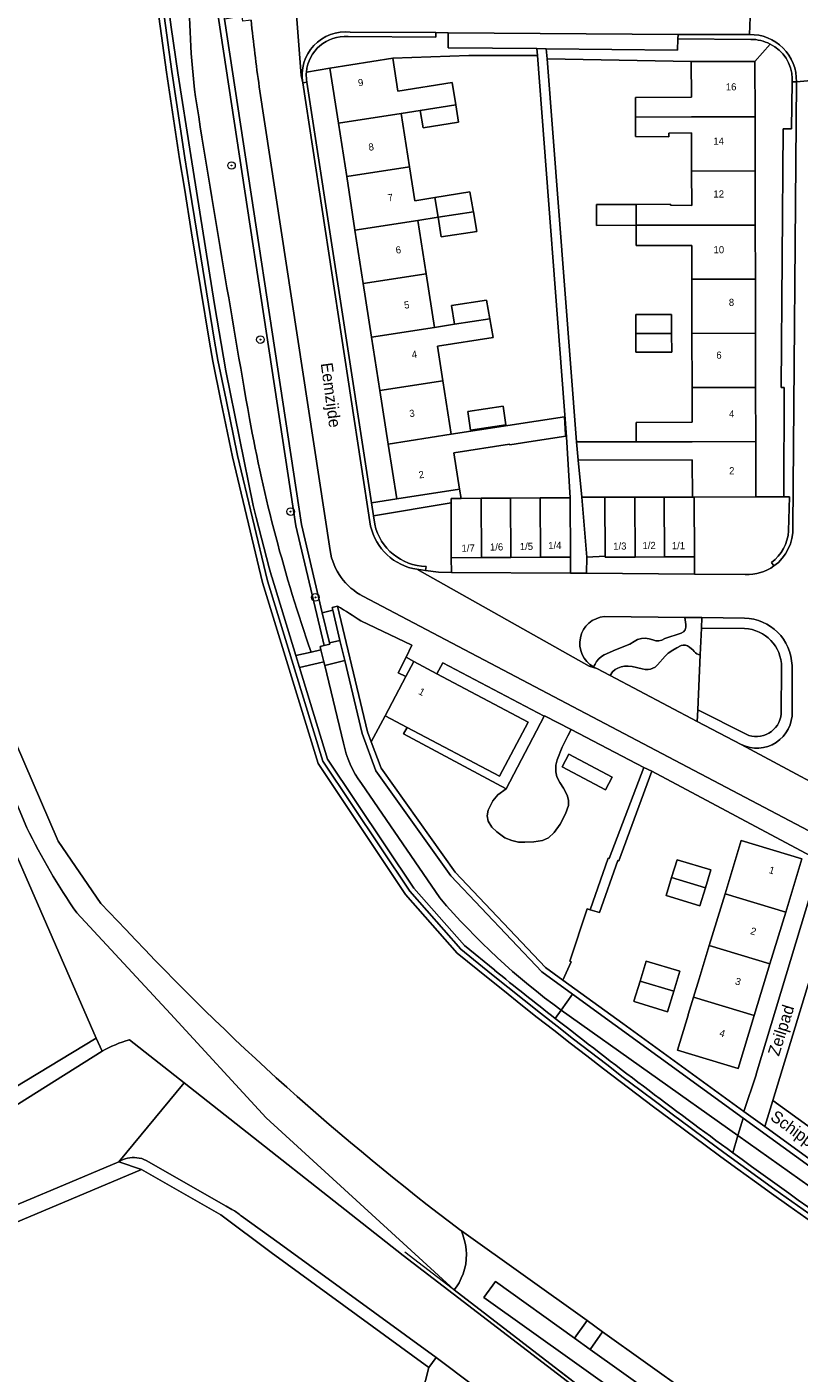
# Model space of a CAD drawing. Header units: metres. Extents: x 151448 to 154749, y 463108 to 465296.
# Tile 311 of 449: x 154300 to 154382, y 463791 to 463933. Entities that reach past the tile are written whole.
import ezdxf
from ezdxf.enums import TextEntityAlignment as Align

# ---------------------------------------------------------------- set-up
doc = ezdxf.new("R2010")
doc.units = ezdxf.units.M
doc.layers.get('0').update_dxf_attribs({"lineweight": 9})
for name, color, linetype, lineweight in [('B-PV-GK-BESCHOEIING-G', 253, 'Continuous', 9), ('B-PV-GR-BEPLANTING_CULTUUR_BODEMBEDEKKER-GV', 253, 'Continuous', 9), ('B-PV-GR-BEPLANTING_CULTUUR_BOSPLANTSOEN-GV', 253, 'Continuous', 9), ('B-PV-GR-BEPLANTING_CULTUUR_HEESTERS-GV', 253, 'Continuous', 9), ('B-PV-GR-BOOM-S', 253, 'Continuous', 9), ('B-PV-GW-TALUD_KRUIN-G', 253, 'Continuous', 9), ('B-PV-IE-TERREINAFSCHEIDING_KUNSTMATIG_HEKWERK-G', 253, 'Continuous', 9), ('B-PV-IE-TERREINAFSCHEIDING_KUNSTMATIG_MUUR-G', 253, 'Continuous', 9), ('B-PV-IE-TERREINAFSCHEIDING_KUNSTMATIG_MUUR-GV', 253, 'Continuous', 9), ('B-PV-OG-BEBOUWING-GV', 1, 'Continuous', 9), ('B-PV-OG-BEBOUWING-T18', 2, 'Continuous', 9), ('B-PV-OG-TERREIN_BEGROEID-GV', 253, 'Continuous', 9), ('B-PV-OG-TERREIN_ERF-GV', 253, 'Continuous', 9), ('B-PV-OG-TERREIN_OEVER-GV', 253, 'Continuous', 9), ('B-PV-OG-TOPOGRAFIE-T18', 2, 'Continuous', 9), ('B-PV-OG-WATER-GV', 253, 'Continuous', 9), ('B-PV-VH-GESLOTENVERHARDING_ASFALT-GV', 253, 'Continuous', 9), ('B-PV-VH-GESLOTENVERHARDING_BETON-GV', 253, 'Continuous', 9), ('B-PV-VH-ONVERHARD_BOOMSCHORS-GV', 253, 'Continuous', 9), ('B-PV-VH-ONVERHARD_ZAND-GV', 253, 'Continuous', 9), ('B-PV-VH-OPENVERHARDING-GV', 253, 'Continuous', 9), ('B-PV-VH-OPENVERHARDING_BETONELEMENT-GV', 253, 'Continuous', 9), ('B-PV-VH-OPENVERHARDING_BETONSTRAATSTEEN-GV', 253, 'Continuous', 9), ('B-PV-VH-OPENVERHARDING_STRAATBAKSTEEN-GV', 253, 'Continuous', 9), ('B-PV-VH-OPENVERHARDING_TEGEL-GV', 253, 'Continuous', 9)]:
    doc.layers.add(name, color=color, linetype=linetype, lineweight=lineweight)
doc.styles.add('Drong', font='txt', dxfattribs={"height": 1.8})
doc.styles.add('NLCS-ISO', font='txt')

# ---------------------------------------------------------------- blocks, each defined once
blk = doc.blocks.new('SGR-BOOM_GBKN-SO')
at = {"linetype": 'ByBlock', "lineweight": 18}
h = blk.add_hatch(color=0, dxfattribs=at)
h.dxf.hatch_style = 1
edge = h.paths.add_edge_path()
edge.add_arc((0, 0), 0.25, 0, 360)
at = {"color": 0, "linetype": 'ByBlock', "lineweight": 18}
for radius in [2, 0.25]:
    blk.add_circle((0, 0), radius, dxfattribs=at)
at = {"color": 0, "linetype": 'ByBlock', "lineweight": 18, "style": 'NLCS-ISO'}
blk.add_attdef('SOORT', (2.5, 0), '', height=1.5, dxfattribs=at)

msp = doc.modelspace()

# ---------------------------------------------------------------- linework, layer by layer
at = {"layer": 'B-PV-GK-BESCHOEIING-G', "flags": 128}
for points in [[(154272.089, 464000), (154272.312, 463972.512), (154272.73, 463963.856), (154273.108, 463953.857), (154273.318, 463949.483), (154274.898, 463936.959), (154277.175, 463924.136), (154279.14, 463915.855), (154281.25, 463908.772), (154284.059, 463900.593), (154287.977, 463887.625), (154297.504, 463861.743), (154303.764, 463847.234), (154308.259, 463840.657)], [(154308.259, 463840.657), (154310.89, 463837.941)], [(154359.47, 463796.736), (154346.174, 463806.238)], [(154361.114, 463795.561), (154359.47, 463796.736)], [(154379.203, 463782.634), (154361.114, 463795.561)]]:
    msp.add_lwpolyline(points, dxfattribs=at)
at = {"layer": 'B-PV-GK-BESCHOEIING-G'}
msp.add_lwpolyline([(154310.89, 463837.941, 0.0430075), (154346.174, 463806.238)], format="xyb", dxfattribs=at)
at = {"layer": 'B-PV-GR-BEPLANTING_CULTUUR_BODEMBEDEKKER-GV', "flags": 128}
for points in [[(154329.923, 463928.252), (154332.388, 463928.643), (154339.005, 463929.693), (154347.028, 463929.999), (154354.238, 463930.005), (154354.184, 463930.711), (154344.83, 463930.814), (154344.859, 463932.39), (154343.531, 463932.397)], [(154343.531, 463932.397), (154343.539, 463931.91), (154334.304, 463931.98)], [(154369.042, 463931.739), (154369.008, 463930.548), (154355.182, 463930.7), (154355.264, 463929.628), (154370.451, 463929.345), (154377.146, 463929.36), (154378.743, 463931.193)], [(154376.722, 463931.689), (154369.042, 463931.739)], [(154380.193, 463883.514), (154377.246, 463883.502), (154370.75, 463883.483), (154370.78, 463877.198), (154370.789, 463875.375), (154376.136, 463875.338)], [(154380.692, 463879.911), (154380.793, 463883.516), (154380.193, 463883.514)], [(154379.154, 463876.228), (154378.885, 463876.601)], [(154333.207, 463871.993), (154336.35, 463858.746), (154336.742, 463857.699), (154338.197, 463860.45), (154340.378, 463864.572), (154339.584, 463864.982), (154340.413, 463866.632)], [(154340.413, 463866.632), (154341.033, 463867.867), (154335.656, 463870.432)]]:
    msp.add_lwpolyline(points, dxfattribs=at)
at = {"layer": 'B-PV-GR-BEPLANTING_CULTUUR_BODEMBEDEKKER-GV'}
for points in [[(154334.304, 463931.98, 0.4112758), (154329.923, 463928.252)], [(154378.743, 463931.193, 0.1245938), (154376.722, 463931.689)], [(154378.885, 463876.601, 0.2226149), (154380.692, 463879.911)], [(154376.136, 463875.338, 0.16956), (154379.154, 463876.228)], [(154335.656, 463870.432, 0.0140493), (154333.207, 463871.993)]]:
    msp.add_lwpolyline(points, format="xyb", dxfattribs=at)
at = {"layer": 'B-PV-GR-BEPLANTING_CULTUUR_BOSPLANTSOEN-GV', "flags": 128}
for points in [[(154357.783, 463858.983), (154357.44, 463858.322), (154356.849, 463857.142), (154356.332, 463855.788), (154356.201, 463855.251), (154356.174, 463854.526), (154356.274, 463854.011), (154356.59, 463853.412), (154357.006, 463852.814), (154357.372, 463852.082), (154357.505, 463851.567), (154357.505, 463851.001), (154357.202, 463850.133), (154356.636, 463849.036), (154356.021, 463848.155), (154355.422, 463847.59), (154354.773, 463847.324), (154353.858, 463847.174), (154352.91, 463847.141), (154352.261, 463847.141), (154351.563, 463847.307), (154350.814, 463847.606), (154349.966, 463848.205), (154349.45, 463848.704), (154349.067, 463849.352), (154348.968, 463849.917), (154349.054, 463850.506), (154349.539, 463851.477), (154350.062, 463852.124), (154350.937, 463852.759), (154340.144, 463858.531), (154340.518, 463859.222), (154338.197, 463860.45), (154336.742, 463857.699), (154337.775, 463854.936), (154345.571, 463843.964), (154355.11, 463833.925), (154356.931, 463832.603), (154357.795, 463834.545), (154357.644, 463834.596), (154359.484, 463840.106), (154359.8, 463840.008), (154361.699, 463845.446), (154361.793, 463845.413), (154365.462, 463855.005)], [(154357.56, 463856.397), (154362.111, 463853.987), (154361.408, 463852.659), (154356.857, 463855.068)]]:
    msp.add_lwpolyline(points, close=True, dxfattribs=at)
at = {"layer": 'B-PV-GR-BEPLANTING_CULTUUR_HEESTERS-GV', "flags": 128}
for points in [[(154342.528, 463876.169), (154342.468, 463875.749), (154343.828, 463875.563), (154345.188, 463875.553), (154345.18, 463877.087), (154345.149, 463882.885), (154336.978, 463881.518), (154337.117, 463880.611)], [(154360.142, 463865.589), (154360.315, 463865.898), (154360.464, 463866.164), (154360.706, 463866.456), (154360.981, 463866.705), (154361.264, 463866.872), (154362.455, 463867.388), (154363.971, 463868.004), (154364.437, 463868.254), (154364.779, 463868.462), (154365.204, 463868.578), (154365.595, 463868.603), (154365.995, 463868.553), (154366.413, 463868.456), (154366.711, 463868.349), (154367.026, 463868.324), (154367.332, 463868.415), (154367.672, 463868.597), (154369.395, 463869.152), (154369.644, 463869.284), (154369.801, 463869.5), (154369.876, 463869.789), (154369.876, 463870.063), (154369.768, 463870.805), (154361.303, 463870.894)], [(154376.034, 463870.74), (154371.575, 463870.786), (154371.525, 463869.683), (154376.058, 463869.626)], [(154379.953, 463865.558), (154379.909, 463860.638)], [(154381.07, 463860.89), (154381.056, 463865.733)], [(154376.209, 463858.492), (154371.139, 463861.074), (154371.084, 463859.849), (154375.717, 463857.41)]]:
    msp.add_lwpolyline(points, dxfattribs=at)
at = {"layer": 'B-PV-GR-BEPLANTING_CULTUUR_HEESTERS-GV'}
for points in [[(154337.117, 463880.611, 0.3449585), (154342.528, 463876.169)], [(154361.303, 463870.894, 0.7368329), (154360.142, 463865.589)], [(154381.056, 463865.733, 0.3985441), (154376.034, 463870.74)], [(154376.058, 463869.626, -0.4054973), (154379.953, 463865.558)], [(154375.717, 463857.41, 0.5648391), (154381.07, 463860.89)], [(154379.909, 463860.638, -0.5172832), (154376.209, 463858.492)]]:
    msp.add_lwpolyline(points, format="xyb", dxfattribs=at)
at = {"layer": 'B-PV-GR-BEPLANTING_CULTUUR_HEESTERS-GV', "flags": 128}
msp.add_lwpolyline([(154371.139, 463861.074), (154371.399, 463866.874), (154371.208, 463866.892), (154371.024, 463866.953), (154370.877, 463867.067), (154370.756, 463867.213), (154370.647, 463867.347), (154370.27, 463867.656), (154370.053, 463867.807), (154369.843, 463867.891), (154369.609, 463867.891), (154369.391, 463867.84), (154368.939, 463867.614), (154368.495, 463867.372), (154368.018, 463867.037), (154367.713, 463866.724), (154366.901, 463865.812), (154366.641, 463865.578), (154366.407, 463865.452), (154366.164, 463865.352), (154365.912, 463865.318), (154365.586, 463865.335), (154365.276, 463865.385), (154364.229, 463865.628), (154363.802, 463865.678), (154363.417, 463865.67), (154363.074, 463865.594), (154362.722, 463865.469), (154362.421, 463865.302), (154362.161, 463865.067), (154361.919, 463864.671), (154371.084, 463859.849)], close=True, dxfattribs=at)
at = {"layer": 'B-PV-GW-TALUD_KRUIN-G'}
for points in [[(154318.234, 463925.642, -0.0333013), (154317.579, 463937.804)], [(154323.921, 463891.765, -0.0034506), (154318.234, 463925.642)], [(154330.411, 463867.154, -0.0387574), (154323.921, 463891.765)], [(154335.71, 463853.329, -0.1123699), (154333.83, 463857.564)], [(154356.743, 463829.441, -0.057744), (154343.971, 463841.261)]]:
    msp.add_lwpolyline(points, format="xyb", dxfattribs=at)
at = {"layer": 'B-PV-GW-TALUD_KRUIN-G', "flags": 128}
for points in [[(154333.83, 463857.564), (154331.85, 463865.746)], [(154343.971, 463841.261), (154335.71, 463853.329)], [(154375.366, 463816.227), (154356.743, 463829.441)], [(154396.015, 463801.577), (154375.366, 463816.227)]]:
    msp.add_lwpolyline(points, dxfattribs=at)
at = {"layer": 'B-PV-IE-TERREINAFSCHEIDING_KUNSTMATIG_HEKWERK-G', "flags": 128}
for points in [[(154339.005, 463929.693), (154347.028, 463929.999), (154354.238, 463930.005)], [(154370.451, 463929.345), (154355.264, 463929.628)], [(154346.05, 463884.31), (154346.2, 463883.344)], [(154359.8, 463840.008), (154359.484, 463840.106), (154357.644, 463834.596), (154357.795, 463834.545), (154356.931, 463832.603)]]:
    msp.add_lwpolyline(points, dxfattribs=at)
at = {"layer": 'B-PV-IE-TERREINAFSCHEIDING_KUNSTMATIG_MUUR-G', "flags": 128}
for points in [[(154342.8, 463791.806), (154326.206, 463803.924)], [(154373.397, 463778.05), (154373.148, 463780), (154370.479, 463782.64), (154369.437, 463781.555), (154340.292, 463803.936)]]:
    msp.add_lwpolyline(points, dxfattribs=at)
at = {"layer": 'B-PV-IE-TERREINAFSCHEIDING_KUNSTMATIG_MUUR-GV', "flags": 128}
msp.add_lwpolyline([(154321.292, 463933.821), (154320.756, 463937.347), (154320.667, 463937.935), (154320.083, 463937.846), (154328.811, 463880.465), (154331.806, 463867.848), (154332.38, 463867.984), (154332.349, 463868.116), (154331.594, 463871.297), (154329.391, 463880.578)], close=True, dxfattribs=at)
for points in [[(154314.379, 463934.081), (154315.193, 463928.237), (154316.558, 463919.111), (154317.077, 463916.021), (154317.822, 463911.308), (154319.712, 463899.806), (154320.057, 463897.801), (154320.916, 463893.604), (154322.121, 463887.723), (154325.311, 463874.478), (154331.151, 463855.413), (154340.366, 463841.629), (154345.81, 463835.453), (154349.053, 463832.8)], [(154349.401, 463833.226), (154346.193, 463835.85), (154340.803, 463841.965), (154331.653, 463855.651), (154325.832, 463874.665), (154322.658, 463887.843), (154321.455, 463893.714), (154320.598, 463897.903), (154320.255, 463899.897), (154318.365, 463911.395), (154317.62, 463916.11), (154317.101, 463919.197), (154315.738, 463928.316), (154314.924, 463934.151)], [(154397.64, 463803.051), (154378.188, 463817.172), (154375.977, 463818.777), (154363.227, 463828.032), (154356.931, 463832.603), (154355.11, 463833.925), (154345.571, 463843.964), (154337.775, 463854.936), (154336.742, 463857.699), (154336.35, 463858.746), (154333.207, 463871.993), (154332.628, 463871.856), (154332.697, 463871.562), (154333.45, 463868.391), (154333.951, 463866.279), (154335.78, 463858.573), (154337.245, 463854.654), (154345.11, 463843.585), (154354.716, 463833.476), (154357.946, 463831.131), (154375.925, 463818.079), (154397.368, 463802.513)]]:
    msp.add_lwpolyline(points, dxfattribs=at)
at = {"layer": 'B-PV-IE-TERREINAFSCHEIDING_KUNSTMATIG_MUUR-GV'}
for points in [[(154406.528, 463791.919, -0.025154), (154349.401, 463833.226)], [(154349.053, 463832.8, 0.0251523), (154406.229, 463791.458)]]:
    msp.add_lwpolyline(points, format="xyb", dxfattribs=at)
at = {"layer": 'B-PV-OG-BEBOUWING-GV', "flags": 128}
for points in [[(154345.646, 463924.779), (154345.28, 463927.137), (154339.54, 463926.246), (154339.005, 463929.693), (154332.388, 463928.643), (154333.285, 463922.861), (154339.906, 463923.888), (154341.908, 463924.199)], [(154370.451, 463929.345), (154370.46, 463925.584), (154364.583, 463925.569), (154364.578, 463923.503), (154370.465, 463923.516), (154377.159, 463923.531), (154377.146, 463929.36)], [(154345.646, 463924.779), (154341.908, 463924.199), (154342.203, 463922.373), (154345.93, 463922.951)], [(154333.285, 463922.861), (154334.16, 463917.228), (154340.78, 463918.256), (154339.906, 463923.888)], [(154364.573, 463921.448), (154368.089, 463921.44), (154368.09, 463921.822), (154370.47, 463921.828), (154370.48, 463917.816), (154377.171, 463917.831), (154377.159, 463923.531), (154370.465, 463923.516), (154364.578, 463923.503)], [(154334.16, 463917.228), (154335.034, 463911.596), (154341.655, 463912.623), (154343.778, 463912.953), (154343.436, 463915.03), (154341.335, 463914.685), (154340.78, 463918.256)], [(154370.48, 463917.816), (154370.489, 463914.189), (154368.272, 463914.215), (154368.272, 463914.323), (154364.629, 463914.306), (154364.64, 463912.103), (154377.184, 463912.131), (154377.171, 463917.831)], [(154347.477, 463913.658), (154347.134, 463915.638), (154343.436, 463915.03), (154343.778, 463912.953), (154347.499, 463913.531)], [(154364.629, 463914.306), (154360.464, 463914.287), (154360.474, 463912.094), (154364.64, 463912.103)], [(154342.529, 463906.991), (154341.655, 463912.623), (154335.034, 463911.596), (154335.908, 463905.963)], [(154343.778, 463912.953), (154344.094, 463910.895), (154347.856, 463911.467), (154347.499, 463913.531)], [(154370.508, 463906.416), (154377.196, 463906.431), (154377.184, 463912.131), (154364.64, 463912.103), (154364.65, 463909.973), (154370.499, 463909.988)], [(154336.783, 463900.331), (154343.404, 463901.358), (154342.529, 463906.991), (154335.908, 463905.963)], [(154377.209, 463900.731), (154377.196, 463906.431), (154370.508, 463906.416), (154370.522, 463900.716)], [(154349.227, 463902.262), (154348.87, 463904.23), (154345.214, 463903.663), (154345.521, 463901.687)], [(154364.601, 463900.703), (154368.38, 463900.709), (154368.353, 463902.693), (154364.598, 463902.72)], [(154344.278, 463895.726), (154343.71, 463899.383), (154349.583, 463900.294), (154349.227, 463902.262), (154345.521, 463901.687), (154343.404, 463901.358), (154336.783, 463900.331), (154337.657, 463894.698)], [(154368.38, 463900.709), (154364.601, 463900.703), (154364.604, 463898.741), (154368.41, 463898.741)], [(154370.522, 463900.716), (154370.536, 463895.016), (154377.221, 463895.031), (154377.209, 463900.731)], [(154337.657, 463894.698), (154338.532, 463889.065), (154345.152, 463890.093), (154344.278, 463895.726)], [(154370.545, 463891.355), (154364.641, 463891.34), (154364.645, 463889.303), (154370.55, 463889.316), (154377.234, 463889.331), (154377.221, 463895.031), (154370.536, 463895.016)], [(154350.926, 463891.099), (154350.624, 463893.062), (154346.905, 463892.478), (154347.208, 463890.536)], [(154357.211, 463890.068), (154357.099, 463891.948), (154345.152, 463890.093), (154338.532, 463889.065), (154339.429, 463883.282), (154346.05, 463884.31), (154345.453, 463888.153), (154351.312, 463889.062), (154351.325, 463888.978), (154353.334, 463889.296), (154357.22, 463889.911)], [(154358.356, 463889.289), (154358.539, 463887.369), (154370.555, 463887.399), (154370.565, 463883.482), (154370.75, 463883.483), (154377.246, 463883.502), (154377.234, 463889.331), (154370.55, 463889.316), (154364.645, 463889.303)], [(154348.322, 463883.356), (154346.2, 463883.344), (154345.146, 463883.338), (154345.149, 463882.885), (154345.18, 463877.087), (154348.355, 463877.104)], [(154348.355, 463877.104), (154351.455, 463877.121), (154351.422, 463883.372), (154348.322, 463883.356)], [(154351.455, 463877.121), (154354.555, 463877.137), (154354.522, 463883.389), (154351.422, 463883.372)], [(154357.698, 463883.406), (154354.522, 463883.389), (154354.555, 463877.137), (154357.731, 463877.154)], [(154358.911, 463883.468), (154359.432, 463877.145), (154361.389, 463877.273), (154361.36, 463883.471)], [(154364.505, 463883.475), (154361.36, 463883.471), (154361.389, 463877.273), (154361.39, 463877.153), (154364.535, 463877.168)], [(154364.505, 463883.475), (154364.535, 463877.168), (154367.635, 463877.183), (154367.605, 463883.479)], [(154370.75, 463883.483), (154370.565, 463883.482), (154367.605, 463883.479), (154367.635, 463877.183), (154370.78, 463877.198)], [(154341.215, 463866.154), (154340.378, 463864.572), (154338.197, 463860.45), (154340.518, 463859.222), (154350.245, 463854.075), (154353.264, 463859.779), (154343.653, 463864.864)], [(154374.002, 463841.696), (154380.392, 463839.767), (154382.098, 463845.384), (154375.708, 463847.312)], [(154368.374, 463843.395), (154371.934, 463842.32), (154372.509, 463844.215), (154368.949, 463845.289)], [(154371.934, 463842.32), (154368.374, 463843.395), (154367.798, 463841.5), (154371.358, 463840.425)], [(154380.392, 463839.767), (154374.002, 463841.696), (154372.345, 463836.241), (154378.735, 463834.313)], [(154378.735, 463834.313), (154372.345, 463836.241), (154371.282, 463832.741), (154370.685, 463830.799), (154377.082, 463828.869)], [(154365.707, 463834.602), (154365.059, 463832.497), (154368.599, 463831.428), (154369.234, 463833.532)], [(154364.436, 463830.359), (154367.95, 463829.277), (154368.599, 463831.428), (154365.059, 463832.497), (154364.404, 463830.369)], [(154375.384, 463823.28), (154377.082, 463828.869), (154370.685, 463830.799), (154370.134, 463828.964), (154370.116, 463828.904), (154368.995, 463825.213)]]:
    msp.add_lwpolyline(points, close=True, dxfattribs=at)
at = {"layer": 'B-PV-OG-TERREIN_BEGROEID-GV', "flags": 128}
for points in [[(154330.411, 463867.154), (154331.449, 463867.386), (154331.358, 463867.745), (154331.806, 463867.848), (154328.811, 463880.465), (154320.083, 463937.846), (154320.667, 463937.935), (154320.625, 463938.271), (154317.564, 463937.953), (154317.579, 463937.804)], [(154317.579, 463937.804), (154315.082, 463937.545), (154315.694, 463932.973), (154316.385, 463928.163), (154317.744, 463919.443), (154320.235, 463903.762), (154321.434, 463896.764), (154324.315, 463882.601), (154324.639, 463881.325)], [(154300.49, 463848.659), (154290.184, 463873.135), (154280.158, 463900.366)], [(154324.639, 463881.325), (154325.985, 463876.028), (154326.269, 463875.06), (154326.282, 463875.065), (154328.814, 463866.798), (154330.411, 463867.154)], [(154333.83, 463857.564), (154331.85, 463865.746), (154331.756, 463866.113), (154331.156, 463865.98), (154329.197, 463865.546), (154332.155, 463855.89), (154341.24, 463842.301), (154346.576, 463836.248), (154349.75, 463833.651), (154349.729, 463833.642)], [(154356.743, 463829.441), (154357.946, 463831.131), (154354.716, 463833.476), (154345.11, 463843.585), (154337.245, 463854.654), (154335.78, 463858.573), (154333.951, 463866.279), (154331.85, 463865.746), (154333.83, 463857.564)], [(154292.059, 463862.494), (154307.786, 463826.48), (154308.398, 463825.105)], [(154335.71, 463853.329), (154343.971, 463841.261)], [(154343.971, 463841.261), (154335.71, 463853.329)], [(154311.276, 463826.321), (154317.031, 463821.785), (154340.103, 463803.599), (154369.449, 463781.104), (154372.408, 463778.703), (154373.397, 463778.05), (154373.148, 463780), (154370.479, 463782.64), (154369.437, 463781.555), (154367.012, 463783.417), (154345.462, 463799.966), (154325.673, 463818.085), (154315.625, 463829.053), (154305.731, 463839.675)], [(154374.82, 463814.418), (154375.366, 463816.227), (154356.743, 463829.441), (154356.124, 463828.57)], [(154356.124, 463828.57), (154356.743, 463829.441)], [(154429.657, 463786.752), (154431.395, 463791.706), (154431.279, 463791.743), (154397.368, 463802.513), (154375.925, 463818.079), (154375.366, 463816.227), (154396.015, 463801.577)], [(154396.015, 463801.577), (154375.366, 463816.227), (154374.82, 463814.418)]]:
    msp.add_lwpolyline(points, dxfattribs=at)
at = {"layer": 'B-PV-OG-TERREIN_BEGROEID-GV'}
for points in [[(154317.579, 463937.804, 0.0333013), (154318.234, 463925.642)], [(154318.234, 463925.642, -0.0333013), (154317.579, 463937.804)], [(154318.234, 463925.642, 0.0034506), (154323.921, 463891.765)], [(154323.921, 463891.765, -0.0034506), (154318.234, 463925.642)], [(154323.921, 463891.765, 0.0387574), (154330.411, 463867.154)], [(154330.411, 463867.154, -0.0387574), (154323.921, 463891.765)], [(154333.83, 463857.564, 0.1123699), (154335.71, 463853.329)], [(154335.71, 463853.329, -0.1123699), (154333.83, 463857.564)], [(154305.731, 463839.675, -0.0395308), (154300.49, 463848.659)], [(154343.971, 463841.261, 0.057744), (154356.743, 463829.441)], [(154356.743, 463829.441, -0.057744), (154343.971, 463841.261)], [(154349.729, 463833.642, 0.0028698), (154356.124, 463828.57)], [(154356.124, 463828.57, 0.0083419), (154374.82, 463814.418)], [(154308.398, 463825.105, -0.0619472), (154311.276, 463826.321)], [(154374.82, 463814.418, 0.0138613), (154406.817, 463792.364)]]:
    msp.add_lwpolyline(points, format="xyb", dxfattribs=at)
at = {"layer": 'B-PV-OG-TERREIN_BEGROEID-GV', "flags": 128}
msp.add_lwpolyline([(154357.946, 463831.131), (154356.743, 463829.441), (154375.366, 463816.227), (154375.925, 463818.079)], close=True, dxfattribs=at)
at = {"layer": 'B-PV-OG-TERREIN_ERF-GV', "flags": 128}
for points in [[(154378.743, 463931.193), (154377.146, 463929.36), (154377.159, 463923.531), (154377.171, 463917.831), (154377.184, 463912.131), (154377.196, 463906.431)], [(154329.974, 463927.183), (154336.771, 463882.869), (154339.429, 463883.282), (154338.532, 463889.065), (154337.657, 463894.698), (154336.783, 463900.331), (154335.908, 463905.963), (154335.034, 463911.596), (154334.16, 463917.228), (154333.285, 463922.861), (154332.388, 463928.643), (154329.923, 463928.252)], [(154329.932, 463927.455), (154329.974, 463927.183)], [(154377.196, 463906.431), (154377.209, 463900.731), (154377.221, 463895.031), (154377.234, 463889.331), (154377.246, 463883.502), (154380.193, 463883.514), (154380.217, 463895.017), (154379.917, 463895.019), (154380.118, 463922.267), (154381.017, 463922.259), (154381.064, 463927.227), (154381.067, 463927.559)], [(154292.953, 463817.547), (154307.786, 463826.48), (154292.059, 463862.494)], [(154316.541, 463700.924), (154343.585, 463788.282), (154342.103, 463789.054), (154342.8, 463791.806), (154326.206, 463803.924), (154320.916, 463807.879), (154312.541, 463812.659), (154274.809, 463796.765)]]:
    msp.add_lwpolyline(points, dxfattribs=at)
at = {"layer": 'B-PV-OG-TERREIN_ERF-GV'}
for points in [[(154381.067, 463927.559, 0.2846275), (154378.743, 463931.193)], [(154329.923, 463928.252, 0.0489415), (154329.932, 463927.455)]]:
    msp.add_lwpolyline(points, format="xyb", dxfattribs=at)
at = {"layer": 'B-PV-OG-TERREIN_ERF-GV', "flags": 128}
for points in [[(154339.005, 463929.693), (154339.54, 463926.246), (154345.28, 463927.137), (154345.646, 463924.779), (154345.93, 463922.951), (154342.203, 463922.373), (154341.908, 463924.199), (154339.906, 463923.888), (154340.78, 463918.256), (154341.335, 463914.685), (154343.436, 463915.03), (154347.134, 463915.638), (154347.477, 463913.658), (154347.499, 463913.531), (154347.856, 463911.467), (154344.094, 463910.895), (154343.778, 463912.953), (154341.655, 463912.623), (154342.529, 463906.991), (154343.404, 463901.358), (154345.521, 463901.687), (154345.214, 463903.663), (154348.87, 463904.23), (154349.227, 463902.262), (154349.583, 463900.294), (154343.71, 463899.383), (154344.278, 463895.726), (154345.152, 463890.093), (154357.099, 463891.948), (154357.211, 463890.068), (154357.22, 463889.911), (154353.334, 463889.296), (154351.325, 463888.978), (154351.312, 463889.062), (154345.453, 463888.153), (154346.05, 463884.31), (154346.2, 463883.344), (154348.322, 463883.356), (154351.422, 463883.372), (154354.522, 463883.389), (154357.698, 463883.406), (154357.299, 463889.831), (154354.238, 463930.005), (154347.028, 463929.999)], [(154370.46, 463925.584), (154370.451, 463929.345), (154355.264, 463929.628), (154358.354, 463889.306), (154358.356, 463889.289), (154364.645, 463889.303), (154364.641, 463891.34), (154370.545, 463891.355), (154370.536, 463895.016), (154370.522, 463900.716), (154370.508, 463906.416), (154370.499, 463909.988), (154364.65, 463909.973), (154364.64, 463912.103), (154360.474, 463912.094), (154360.464, 463914.287), (154364.629, 463914.306), (154368.272, 463914.323), (154368.272, 463914.215), (154370.489, 463914.189), (154370.48, 463917.816), (154370.47, 463921.828), (154368.09, 463921.822), (154368.089, 463921.44), (154364.573, 463921.448), (154364.578, 463923.503), (154364.583, 463925.569)], [(154368.38, 463900.709), (154368.41, 463898.741), (154364.604, 463898.741), (154364.601, 463900.703), (154364.598, 463902.72), (154368.353, 463902.693)], [(154350.926, 463891.099), (154347.208, 463890.536), (154346.905, 463892.478), (154350.624, 463893.062)], [(154361.36, 463883.471), (154364.505, 463883.475), (154367.605, 463883.479), (154370.565, 463883.482), (154370.555, 463887.399), (154358.539, 463887.369), (154358.911, 463883.468)], [(154340.378, 463864.572), (154341.215, 463866.154), (154340.413, 463866.632), (154339.584, 463864.982)], [(154375.977, 463818.777), (154377.267, 463822.644), (154377.286, 463822.707), (154384.071, 463845.144), (154366.28, 463854.594), (154362.806, 463845.184), (154362.712, 463845.218), (154360.766, 463839.711), (154359.8, 463840.008), (154359.484, 463840.106), (154357.644, 463834.596), (154357.795, 463834.545), (154356.931, 463832.603), (154363.227, 463828.032)], [(154359.8, 463840.008), (154360.766, 463839.711), (154362.712, 463845.218), (154362.806, 463845.184), (154366.28, 463854.594), (154365.462, 463855.005), (154361.793, 463845.413), (154361.699, 463845.446)], [(154377.082, 463828.869), (154375.384, 463823.28), (154368.995, 463825.213), (154370.116, 463828.904), (154370.134, 463828.964), (154370.685, 463830.799), (154371.282, 463832.741), (154372.345, 463836.241), (154374.002, 463841.696), (154375.708, 463847.312), (154382.098, 463845.384), (154380.392, 463839.767), (154378.735, 463834.313)], [(154368.374, 463843.395), (154368.949, 463845.289), (154372.509, 463844.215), (154371.934, 463842.32), (154371.358, 463840.425), (154367.798, 463841.5)], [(154379.023, 463819.912), (154396.061, 463807.612), (154397.979, 463806.228), (154406.46, 463833.314), (154386.331, 463843.904)], [(154365.059, 463832.497), (154365.707, 463834.602), (154369.234, 463833.532), (154368.599, 463831.428), (154367.95, 463829.277), (154364.436, 463830.359), (154364.404, 463830.369)]]:
    msp.add_lwpolyline(points, close=True, dxfattribs=at)
at = {"layer": 'B-PV-OG-TERREIN_OEVER-GV', "flags": 128}
for points in [[(154310.89, 463837.941), (154308.259, 463840.657), (154303.764, 463847.234), (154297.504, 463861.743), (154287.977, 463887.625), (154284.059, 463900.593), (154283.616, 463901.882), (154280.158, 463900.366), (154290.184, 463873.135), (154300.49, 463848.659)], [(154305.731, 463839.675), (154315.625, 463829.053), (154325.673, 463818.085), (154345.462, 463799.966), (154345.712, 463800.291), (154345.992, 463800.731), (154346.232, 463801.194), (154346.43, 463801.676), (154346.584, 463802.174), (154346.694, 463802.684), (154346.757, 463803.201), (154346.774, 463803.722), (154346.745, 463804.243), (154346.67, 463804.759), (154346.549, 463805.266), (154346.383, 463805.76), (154346.238, 463806.193), (154346.174, 463806.238)]]:
    msp.add_lwpolyline(points, dxfattribs=at)
at = {"layer": 'B-PV-OG-TERREIN_OEVER-GV'}
for points in [[(154300.49, 463848.659, 0.0395308), (154305.731, 463839.675)], [(154346.174, 463806.238, -0.0430075), (154310.89, 463837.941)]]:
    msp.add_lwpolyline(points, format="xyb", dxfattribs=at)
at = {"layer": 'B-PV-OG-TERREIN_OEVER-GV', "flags": 128}
for points in [[(154367.012, 463783.417), (154367.46, 463783.98), (154367.863, 463784.487), (154367.541, 463784.724), (154367.956, 463785.383), (154348.606, 463799.182), (154349.83, 463800.861), (154358.154, 463794.895), (154359.47, 463796.737), (154346.238, 463806.193), (154346.383, 463805.76), (154346.549, 463805.266), (154346.67, 463804.759), (154346.745, 463804.243), (154346.774, 463803.722), (154346.757, 463803.201), (154346.694, 463802.684), (154346.584, 463802.174), (154346.43, 463801.676), (154346.232, 463801.194), (154345.992, 463800.731), (154345.712, 463800.291), (154345.462, 463799.966)], [(154384.814, 463773.793), (154386.917, 463777.133), (154386.814, 463777.192), (154379.627, 463781.655), (154379.203, 463782.634), (154361.114, 463795.562), (154359.807, 463793.71), (154370.178, 463786.277)]]:
    msp.add_lwpolyline(points, close=True, dxfattribs=at)
at = {"layer": 'B-PV-OG-WATER-GV', "flags": 128}
for points in [[(154349.053, 463832.8), (154345.81, 463835.453), (154340.366, 463841.629), (154331.151, 463855.413), (154325.311, 463874.478), (154322.121, 463887.723), (154320.916, 463893.604), (154320.057, 463897.801), (154319.712, 463899.806), (154317.822, 463911.308), (154317.077, 463916.021), (154316.558, 463919.111), (154315.193, 463928.237), (154314.379, 463934.081), (154314.034, 463937.043), (154313.439, 463942.638), (154308.777, 463977.539), (154306.103, 464000), (154306.071, 464000.255), (154302.139, 464031.89), (154270.133, 464031.262)], [(154297.504, 463861.743), (154303.764, 463847.234), (154308.259, 463840.657), (154310.89, 463837.941)], [(154346.174, 463806.238), (154346.238, 463806.193), (154359.47, 463796.737), (154361.114, 463795.562), (154379.203, 463782.634)]]:
    msp.add_lwpolyline(points, dxfattribs=at)
at = {"layer": 'B-PV-OG-WATER-GV'}
for points in [[(154310.89, 463837.941, 0.0430075), (154346.174, 463806.238)], [(154406.229, 463791.458, -0.0251523), (154349.053, 463832.8)]]:
    msp.add_lwpolyline(points, format="xyb", dxfattribs=at)
at = {"layer": 'B-PV-VH-GESLOTENVERHARDING_ASFALT-GV', "flags": 128}
for points in [[(154336.682, 463880.425), (154329.531, 463927.115), (154329.373, 463927.901), (154328.382, 463940.673)], [(154328.382, 463940.673), (154329.373, 463927.901), (154329.531, 463927.115)], [(154334.543, 463932.445), (154343.531, 463932.397), (154344.859, 463932.39), (154369.055, 463932.188), (154376.56, 463932.194), (154376.767, 463936.789), (154369.176, 463936.844), (154356.61, 463936.935), (154355.519, 463936.942), (154354.382, 463936.951)], [(154376.767, 463936.789), (154376.56, 463932.194)], [(154386.169, 463927.648), (154381.514, 463927.223), (154381.142, 463880.297)], [(154381.514, 463927.223), (154386.169, 463927.648)], [(154324.956, 463926.684), (154332.412, 463877.84)], [(154361.919, 463864.671), (154360.495, 463865.42), (154359.683, 463865.684), (154341.561, 463875.873)], [(154376.136, 463875.338), (154370.789, 463875.375), (154359.42, 463875.454), (154357.74, 463875.466), (154345.188, 463875.553), (154343.828, 463875.563), (154342.468, 463875.749), (154341.561, 463875.873), (154359.683, 463865.684), (154360.495, 463865.42)], [(154335.878, 463873.039), (154430.445, 463823.244), (154432.506, 463827.126), (154430.119, 463828.389), (154430.189, 463828.521), (154414.388, 463836.887), (154411.655, 463838.293), (154409.386, 463839.533), (154408.529, 463839.983), (154389.336, 463850.075)], [(154361.303, 463870.894), (154369.768, 463870.805), (154371.575, 463870.786), (154376.034, 463870.74)], [(154388.804, 463850.415), (154375.717, 463857.41), (154371.084, 463859.849), (154361.919, 463864.671)], [(154381.056, 463865.733), (154381.07, 463860.89)], [(154375.717, 463857.41), (154388.804, 463850.415)]]:
    msp.add_lwpolyline(points, dxfattribs=at)
at = {"layer": 'B-PV-VH-GESLOTENVERHARDING_ASFALT-GV'}
for points in [[(154324.097, 463933.714, 0.0098077), (154324.956, 463926.684)], [(154329.531, 463927.115, -0.4997132), (154334.543, 463932.445)], [(154376.56, 463932.194, -0.431738), (154381.514, 463927.223)], [(154341.561, 463875.873, -0.3073923), (154336.682, 463880.425)], [(154381.142, 463880.297, -0.2521237), (154379.154, 463876.228)], [(154332.412, 463877.84, 0.2398841), (154335.878, 463873.039)], [(154379.154, 463876.228, -0.16956), (154376.136, 463875.338)], [(154360.142, 463865.589, -0.7368329), (154361.303, 463870.894)], [(154376.034, 463870.74, -0.3985441), (154381.056, 463865.733)], [(154360.495, 463865.42, -0.0354772), (154360.142, 463865.589)], [(154381.07, 463860.89, -0.5648391), (154375.717, 463857.41)]]:
    msp.add_lwpolyline(points, format="xyb", dxfattribs=at)
at = {"layer": 'B-PV-VH-GESLOTENVERHARDING_BETON-GV', "flags": 128}
for points in [[(154313.987, 463942.69), (154314.58, 463937.107), (154314.581, 463937.102), (154314.924, 463934.151), (154315.738, 463928.316), (154317.101, 463919.197), (154317.62, 463916.11), (154318.365, 463911.395), (154320.255, 463899.897), (154320.598, 463897.903), (154321.455, 463893.714), (154322.658, 463887.843), (154325.832, 463874.665), (154331.653, 463855.651), (154340.803, 463841.965), (154346.193, 463835.85), (154349.401, 463833.226)], [(154349.729, 463833.642), (154349.75, 463833.651), (154346.576, 463836.248), (154341.24, 463842.301), (154332.155, 463855.89), (154329.197, 463865.546), (154328.814, 463866.798), (154326.282, 463875.065), (154326.269, 463875.06), (154325.985, 463876.028), (154324.639, 463881.325), (154324.315, 463882.601), (154321.434, 463896.764), (154320.235, 463903.762), (154317.744, 463919.443), (154316.385, 463928.163), (154315.694, 463932.973), (154315.082, 463937.545), (154314.956, 463938.487), (154314.922, 463938.844), (154314.561, 463942.657), (154313.987, 463942.69)]]:
    msp.add_lwpolyline(points, dxfattribs=at)
for points in [[(154350.937, 463852.759), (154354.953, 463860.399), (154344.274, 463866.013), (154343.653, 463864.864), (154353.264, 463859.779), (154350.245, 463854.075), (154340.518, 463859.222), (154340.144, 463858.531)], [(154357.56, 463856.397), (154356.857, 463855.068), (154361.408, 463852.659), (154362.111, 463853.987)]]:
    msp.add_lwpolyline(points, close=True, dxfattribs=at)
at = {"layer": 'B-PV-VH-GESLOTENVERHARDING_BETON-GV'}
for points in [[(154349.401, 463833.226, 0.025154), (154406.528, 463791.919)], [(154356.124, 463828.57, -0.0028698), (154349.729, 463833.642)], [(154374.82, 463814.418, -0.0083419), (154356.124, 463828.57)], [(154406.817, 463792.364, -0.0138613), (154374.82, 463814.418)]]:
    msp.add_lwpolyline(points, format="xyb", dxfattribs=at)
at = {"layer": 'B-PV-VH-ONVERHARD_BOOMSCHORS-GV', "flags": 128}
for points in [[(154371.399, 463866.874), (154371.525, 463869.683), (154371.575, 463870.786), (154369.768, 463870.805), (154369.876, 463870.063), (154369.876, 463869.789), (154369.801, 463869.5), (154369.644, 463869.284), (154369.395, 463869.152), (154367.672, 463868.597), (154367.332, 463868.415), (154367.026, 463868.324), (154366.711, 463868.349), (154366.413, 463868.456), (154365.995, 463868.553), (154365.595, 463868.603), (154365.204, 463868.578), (154364.779, 463868.462), (154364.437, 463868.254), (154363.971, 463868.004), (154362.455, 463867.388), (154361.264, 463866.872), (154360.981, 463866.705), (154360.706, 463866.456), (154360.464, 463866.164), (154360.315, 463865.898), (154360.142, 463865.589)], [(154360.495, 463865.42), (154361.919, 463864.671), (154362.161, 463865.067), (154362.421, 463865.302), (154362.722, 463865.469), (154363.074, 463865.594), (154363.417, 463865.67), (154363.802, 463865.678), (154364.229, 463865.628), (154365.276, 463865.385), (154365.586, 463865.335), (154365.912, 463865.318), (154366.164, 463865.352), (154366.407, 463865.452), (154366.641, 463865.578), (154366.901, 463865.812), (154367.713, 463866.724), (154368.018, 463867.037), (154368.495, 463867.372), (154368.939, 463867.614), (154369.391, 463867.84), (154369.609, 463867.891), (154369.843, 463867.891), (154370.053, 463867.807), (154370.27, 463867.656), (154370.647, 463867.347), (154370.756, 463867.213), (154370.877, 463867.067), (154371.024, 463866.953), (154371.208, 463866.892), (154371.399, 463866.874)]]:
    msp.add_lwpolyline(points, dxfattribs=at)
at = {"layer": 'B-PV-VH-ONVERHARD_BOOMSCHORS-GV'}
msp.add_lwpolyline([(154360.142, 463865.589, 0.0354772), (154360.495, 463865.42)], format="xyb", dxfattribs=at)
at = {"layer": 'B-PV-VH-ONVERHARD_BOOMSCHORS-GV', "flags": 128}
msp.add_lwpolyline([(154354.953, 463860.399), (154350.937, 463852.759), (154350.062, 463852.124), (154349.539, 463851.477), (154349.054, 463850.506), (154348.968, 463849.917), (154349.067, 463849.352), (154349.45, 463848.704), (154349.966, 463848.205), (154350.814, 463847.606), (154351.563, 463847.307), (154352.261, 463847.141), (154352.91, 463847.141), (154353.858, 463847.174), (154354.773, 463847.324), (154355.422, 463847.59), (154356.021, 463848.155), (154356.636, 463849.036), (154357.202, 463850.133), (154357.505, 463851.001), (154357.505, 463851.567), (154357.372, 463852.082), (154357.006, 463852.814), (154356.59, 463853.412), (154356.274, 463854.011), (154356.174, 463854.526), (154356.201, 463855.251), (154356.332, 463855.788), (154356.849, 463857.142), (154357.44, 463858.322), (154357.783, 463858.983), (154354.974, 463860.438)], close=True, dxfattribs=at)
at = {"layer": 'B-PV-VH-ONVERHARD_ZAND-GV', "flags": 128}
for points in [[(154376.058, 463869.626), (154371.525, 463869.683), (154371.399, 463866.874), (154371.139, 463861.074), (154376.209, 463858.492)], [(154379.909, 463860.638), (154379.953, 463865.558)]]:
    msp.add_lwpolyline(points, dxfattribs=at)
at = {"layer": 'B-PV-VH-ONVERHARD_ZAND-GV'}
for points in [[(154379.953, 463865.558, 0.4054973), (154376.058, 463869.626)], [(154376.209, 463858.492, 0.5172832), (154379.909, 463860.638)]]:
    msp.add_lwpolyline(points, format="xyb", dxfattribs=at)
at = {"layer": 'B-PV-VH-OPENVERHARDING-GV', "flags": 128}
msp.add_lwpolyline([(154339.429, 463883.282), (154336.771, 463882.869), (154336.978, 463881.518), (154345.149, 463882.885), (154345.146, 463883.338), (154346.2, 463883.344), (154346.05, 463884.31)], close=True, dxfattribs=at)
at = {"layer": 'B-PV-VH-OPENVERHARDING_BETONELEMENT-GV', "flags": 128}
msp.add_lwpolyline([(154331.756, 463866.113), (154331.449, 463867.386), (154330.411, 463867.154), (154328.814, 463866.798), (154329.197, 463865.546), (154331.156, 463865.98)], close=True, dxfattribs=at)
at = {"layer": 'B-PV-VH-OPENVERHARDING_BETONSTRAATSTEEN-GV', "flags": 128}
for points in [[(154355.182, 463930.7), (154369.008, 463930.548), (154369.042, 463931.739), (154369.055, 463932.188), (154344.859, 463932.39), (154344.83, 463930.814), (154354.184, 463930.711)], [(154345.188, 463875.553), (154357.74, 463875.466), (154357.731, 463877.154), (154354.555, 463877.137), (154351.455, 463877.121), (154348.355, 463877.104), (154345.18, 463877.087)], [(154359.42, 463875.454), (154370.789, 463875.375), (154370.78, 463877.198), (154367.635, 463877.183), (154364.535, 463877.168), (154361.39, 463877.153), (154361.389, 463877.273), (154359.432, 463877.145)], [(154342.8, 463791.806), (154342.103, 463789.054), (154343.585, 463788.282), (154349.972, 463784.955), (154351.443, 463786.925), (154351.36, 463786.984), (154343.581, 463792.855)]]:
    msp.add_lwpolyline(points, close=True, dxfattribs=at)
for points in [[(154307.786, 463826.48), (154292.953, 463817.547), (154290.932, 463816.475), (154288.873, 463815.479), (154274.179, 463809.246), (154274.946, 463807.482), (154287.714, 463812.865), (154288.458, 463813.179)], [(154293.609, 463815.801), (154308.398, 463825.105), (154307.786, 463826.48)], [(154310.172, 463813.466), (154312.541, 463812.659), (154320.916, 463807.879), (154326.206, 463803.924), (154342.8, 463791.806), (154343.581, 463792.855), (154327.057, 463804.882), (154323.064, 463807.763)], [(154322.061, 463808.429), (154321.458, 463808.788), (154313.039, 463813.593)]]:
    msp.add_lwpolyline(points, dxfattribs=at)
at = {"layer": 'B-PV-VH-OPENVERHARDING_BETONSTRAATSTEEN-GV'}
for points in [[(154312.071, 463813.888, 0.1759688), (154310.172, 463813.466)], [(154313.039, 463813.593, 0.1166097), (154312.071, 463813.888)], [(154323.064, 463807.763, 0.0774026), (154322.061, 463808.429)]]:
    msp.add_lwpolyline(points, format="xyb", dxfattribs=at)
at = {"layer": 'B-PV-VH-OPENVERHARDING_STRAATBAKSTEEN-GV', "flags": 128}
msp.add_lwpolyline([(154332.697, 463871.562), (154331.594, 463871.297), (154332.349, 463868.116), (154333.45, 463868.391)], close=True, dxfattribs=at)
for points in [[(154288.458, 463813.179), (154287.714, 463812.865), (154290.707, 463805.282), (154292.257, 463805.934), (154303.66, 463810.712), (154310.172, 463813.466), (154317.031, 463821.785), (154311.276, 463826.321)], [(154308.398, 463825.105), (154293.609, 463815.801)], [(154323.064, 463807.763), (154327.057, 463804.882), (154343.581, 463792.855), (154351.36, 463786.984), (154351.443, 463786.925), (154367.829, 463775.254), (154376.763, 463768.954), (154391.813, 463758.303), (154404.508, 463749.284), (154405.169, 463748.805), (154409.234, 463754.34), (154383.21, 463771.311), (154373.397, 463778.05), (154372.408, 463778.703), (154369.449, 463781.104), (154340.103, 463803.599), (154317.031, 463821.785), (154310.172, 463813.466)], [(154313.039, 463813.593), (154321.458, 463808.788), (154322.061, 463808.429)]]:
    msp.add_lwpolyline(points, dxfattribs=at)
at = {"layer": 'B-PV-VH-OPENVERHARDING_STRAATBAKSTEEN-GV'}
for points in [[(154311.276, 463826.321, 0.0619472), (154308.398, 463825.105)], [(154310.172, 463813.466, -0.1759688), (154312.071, 463813.888)], [(154312.071, 463813.888, -0.1166097), (154313.039, 463813.593)], [(154322.061, 463808.429, -0.0774026), (154323.064, 463807.763)]]:
    msp.add_lwpolyline(points, format="xyb", dxfattribs=at)
at = {"layer": 'B-PV-VH-OPENVERHARDING_TEGEL-GV', "flags": 128}
for points in [[(154324.097, 463933.714), (154323.835, 463933.693), (154323.242, 463933.602), (154323.162, 463934.123), (154321.292, 463933.821), (154329.391, 463880.578), (154331.594, 463871.297), (154332.697, 463871.562), (154332.628, 463871.856), (154333.207, 463871.993)], [(154334.304, 463931.98), (154343.539, 463931.91), (154343.531, 463932.397), (154334.543, 463932.445)], [(154376.56, 463932.194), (154369.055, 463932.188), (154369.042, 463931.739), (154376.722, 463931.689)], [(154329.531, 463927.115), (154329.974, 463927.183), (154329.932, 463927.455)], [(154336.771, 463882.869), (154329.974, 463927.183), (154329.531, 463927.115), (154336.682, 463880.425)], [(154381.064, 463927.227), (154381.017, 463922.259), (154380.118, 463922.267), (154379.917, 463895.019), (154380.217, 463895.017), (154380.193, 463883.514), (154380.793, 463883.516), (154380.692, 463879.911)], [(154381.067, 463927.559), (154381.064, 463927.227), (154381.514, 463927.223)], [(154381.142, 463880.297), (154381.514, 463927.223), (154381.064, 463927.227)], [(154332.412, 463877.84), (154324.956, 463926.684)], [(154337.117, 463880.611), (154336.978, 463881.518), (154336.771, 463882.869)], [(154341.561, 463875.873), (154342.468, 463875.749), (154342.528, 463876.169)], [(154378.885, 463876.601), (154379.154, 463876.228)], [(154335.656, 463870.432), (154341.033, 463867.867), (154340.413, 463866.632), (154341.215, 463866.154), (154343.653, 463864.864), (154344.274, 463866.013), (154354.953, 463860.399), (154354.974, 463860.438), (154357.783, 463858.983), (154365.462, 463855.005), (154366.28, 463854.594), (154384.071, 463845.144), (154386.331, 463843.904), (154406.46, 463833.314), (154408.727, 463832.173), (154428.69, 463821.578), (154430.935, 463820.387), (154433.085, 463819.288), (154433.118, 463821.831), (154430.445, 463823.244), (154335.878, 463873.039)], [(154212.934, 463770.333), (154214.045, 463768.46), (154216.079, 463764.287), (154217.353, 463764.908), (154220.637, 463774.073), (154223.427, 463775.279), (154274.809, 463796.765), (154312.541, 463812.659), (154310.172, 463813.466), (154303.66, 463810.712), (154292.257, 463805.934), (154290.707, 463805.282), (154255.871, 463790.631), (154243.446, 463785.394), (154223.097, 463776.916), (154216.204, 463774.027)]]:
    msp.add_lwpolyline(points, dxfattribs=at)
at = {"layer": 'B-PV-VH-OPENVERHARDING_TEGEL-GV'}
for points in [[(154324.956, 463926.684, -0.0098077), (154324.097, 463933.714)], [(154334.543, 463932.445, 0.4997132), (154329.531, 463927.115)], [(154329.923, 463928.252, -0.4112758), (154334.304, 463931.98)], [(154381.514, 463927.223, 0.431738), (154376.56, 463932.194)], [(154376.722, 463931.689, -0.1245938), (154378.743, 463931.193)], [(154378.743, 463931.193, -0.2846275), (154381.067, 463927.559)], [(154329.932, 463927.455, -0.0489415), (154329.923, 463928.252)], [(154336.682, 463880.425, 0.3073923), (154341.561, 463875.873)], [(154342.528, 463876.169, -0.3449585), (154337.117, 463880.611)], [(154379.154, 463876.228, 0.2521237), (154381.142, 463880.297)], [(154380.692, 463879.911, -0.2226149), (154378.885, 463876.601)], [(154335.878, 463873.039, -0.2398841), (154332.412, 463877.84)], [(154333.207, 463871.993, -0.0140493), (154335.656, 463870.432)]]:
    msp.add_lwpolyline(points, format="xyb", dxfattribs=at)
at = {"layer": 'B-PV-VH-OPENVERHARDING_TEGEL-GV', "flags": 128}
for points in [[(154359.432, 463877.145), (154358.911, 463883.468), (154358.539, 463887.369), (154358.356, 463889.289), (154358.354, 463889.306), (154355.264, 463929.628), (154355.182, 463930.7), (154354.184, 463930.711), (154354.238, 463930.005), (154357.299, 463889.831), (154357.698, 463883.406), (154357.731, 463877.154), (154357.74, 463875.466), (154359.42, 463875.454)], [(154331.756, 463866.113), (154331.85, 463865.746), (154333.951, 463866.279), (154333.45, 463868.391), (154332.349, 463868.116), (154332.38, 463867.984), (154331.806, 463867.848), (154331.358, 463867.745), (154331.449, 463867.386)], [(154377.286, 463822.707), (154377.267, 463822.644), (154375.977, 463818.777), (154378.188, 463817.172), (154379.023, 463819.912), (154386.331, 463843.904), (154384.071, 463845.144)], [(154396.061, 463807.612), (154379.023, 463819.912), (154378.188, 463817.172), (154397.64, 463803.051), (154422.799, 463795.06), (154423.598, 463797.574), (154423.779, 463797.518), (154430.111, 463817.752), (154430.935, 463820.387), (154428.69, 463821.578), (154421.422, 463798.339), (154400.24, 463805.025), (154397.979, 463806.228)], [(154384.268, 463772.912), (154384.814, 463773.793), (154370.178, 463786.277), (154359.807, 463793.71), (154358.154, 463794.895), (154349.83, 463800.861), (154348.606, 463799.182), (154367.956, 463785.383), (154367.541, 463784.724), (154367.863, 463784.487), (154368.85, 463783.762), (154369.329, 463784.308), (154383.754, 463772.152)], [(154359.47, 463796.737), (154358.154, 463794.895), (154359.807, 463793.71), (154361.114, 463795.562)]]:
    msp.add_lwpolyline(points, close=True, dxfattribs=at)

# ---------------------------------------------------------------- block references
at = {"layer": 'B-PV-GR-BOOM-S', "xscale": 0.2, "yscale": 0.2, "zscale": 0.2}
for p in [(154322.034, 463918.404), (154325.079, 463900.062), (154328.257, 463881.946), (154330.867, 463872.916)]:
    msp.add_blockref('SGR-BOOM_GBKN-SO', p, dxfattribs=at)

# ---------------------------------------------------------------- texts
at = {"layer": 'B-PV-OG-BEBOUWING-T18', "style": 'Drong'}
for s, rotation, p in [('9', 8.7, (154335.632, 463927.146)), ('16', 0.1, (154374.643, 463926.693)), ('14', 0.1, (154373.328, 463920.969)), ('8', 8.7, (154336.737, 463920.361)), ('7', 8.7, (154338.755, 463915.024)), ('12', 0.1, (154373.337, 463915.409)), ('6', 8.7, (154339.598, 463909.518)), ('10', 0.1, (154373.347, 463909.538)), ('5', 8.7, (154340.486, 463903.718)), ('8', 0.1, (154374.681, 463903.991)), ('4', 8.7, (154341.284, 463898.505)), ('6', 0.1, (154373.365, 463898.428)), ('3', 8.7, (154341.032, 463892.303)), ('2', 8.7, (154342.02, 463885.852)), ('2', 0.1, (154374.711, 463886.26)), ('1/7', 0.7, (154346.951, 463878.122)), ('1/6', 0.7, (154349.943, 463878.241)), ('1/5', 0.7, (154353.085, 463878.301)), ('1/4', 0.7, (154356.078, 463878.405)), ('1/3', 0.3, (154362.924, 463878.332)), ('1/2', 0.3, (154366.01, 463878.401)), ('1/1', 0.3, (154369.095, 463878.378)), ('1', 332, (154342.075, 463862.969)), ('1', 343.1, (154378.935, 463844.174)), ('2', 343.1, (154376.985, 463837.755)), ('3', 343.1, (154375.375, 463832.454)), ('4', 343.1, (154373.718, 463827))]:
    msp.add_text(s, height=0.75, rotation=rotation, dxfattribs=at).set_placement(p, align=Align.MIDDLE)
msp.add_text('4', height=0.75, dxfattribs=at).set_placement((154374.696, 463892.25), align=Align.MIDDLE)
at = {"layer": 'B-PV-OG-TOPOGRAFIE-T18', "style": 'Drong'}
for s, rotation, p in [('Eemzijde', 277.6, (154332.345, 463894.205)), ('Zeilpad', 72.6, (154380.045, 463827.273)), ('Schipperspad', 323.9, (154383.081, 463815.34))]:
    msp.add_text(s, height=1.25, rotation=rotation, dxfattribs=at).set_placement(p, align=Align.MIDDLE)

doc.saveas('drawing.dxf')
